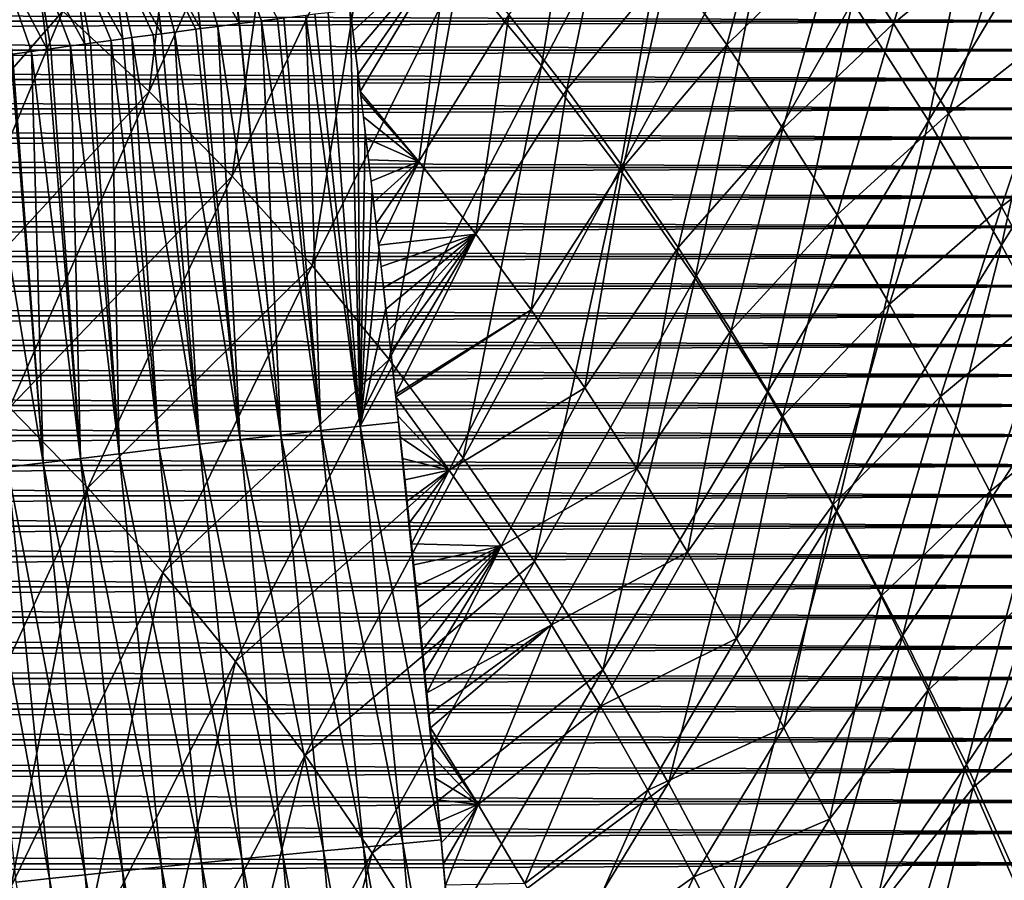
# Model space of a CAD drawing. Header units: millimetres. Extents: x -300 to 300, y -500 to 500.
# Tile 902 of 988: x 99 to 143, y 223 to 261. Entities that reach past the tile are written whole.
import ezdxf

# ---------------------------------------------------------------- set-up
doc = ezdxf.new("R2010")
doc.units = ezdxf.units.MM
doc.header["$LTSCALE"] = 81.481481
for name, color, linetype in [('13', 7, 'CONTINUOUS'), ('14', 7, 'CONTINUOUS'), ('19', 7, 'CONTINUOUS'), ('21', 7, 'CONTINUOUS'), ('5', 7, 'CONTINUOUS'), ('6', 7, 'CONTINUOUS')]:
    doc.layers.add(name, color=color, linetype=linetype)

msp = doc.modelspace()

# ---------------------------------------------------------------- linework, layer by layer
at = {"layer": '13', "color": 7, "linetype": 'CONTINUOUS'}
for points in [[(112.95, 261.709, 57.242), (114.397, 243.14, 57.667), (112.353, 261.635, 57.258), (112.95, 261.709, 57.242)], [(113.945, 261.833, 57.183), (114.397, 243.14, 57.667), (112.95, 261.709, 57.242), (113.945, 261.833, 57.183)], [(114.286, 259.072, 57.252), (114.397, 243.14, 57.667), (113.945, 261.833, 57.183), (114.286, 259.072, 57.252)], [(109.966, 261.334, 57.177), (110.832, 242.745, 57.441), (108.979, 261.208, 57.076), (109.966, 261.334, 57.177)], [(110.674, 261.424, 57.225), (112.632, 242.946, 57.62), (109.966, 261.334, 57.177), (110.674, 261.424, 57.225)], [(112.632, 242.946, 57.62), (110.832, 242.745, 57.441), (109.966, 261.334, 57.177), (112.632, 242.946, 57.62)], [(110.959, 261.46, 57.239), (112.632, 242.946, 57.62), (110.674, 261.424, 57.225), (110.959, 261.46, 57.239)], [(111.954, 261.585, 57.261), (112.632, 242.946, 57.62), (110.959, 261.46, 57.239), (111.954, 261.585, 57.261)], [(112.353, 261.635, 57.258), (114.397, 243.14, 57.667), (111.954, 261.585, 57.261), (112.353, 261.635, 57.258)], [(114.397, 243.14, 57.667), (112.632, 242.946, 57.62), (111.954, 261.585, 57.261), (114.397, 243.14, 57.667)], [(106.052, 260.827, 56.533), (107.182, 242.33, 56.658), (105.479, 260.751, 56.383), (106.052, 260.827, 56.533)], [(107.021, 260.954, 56.753), (109.011, 242.539, 57.123), (106.052, 260.827, 56.533), (107.021, 260.954, 56.753)], [(109.011, 242.539, 57.123), (107.182, 242.33, 56.658), (106.052, 260.827, 56.533), (109.011, 242.539, 57.123)], [(107.224, 260.981, 56.795), (109.011, 242.539, 57.123), (107.021, 260.954, 56.753), (107.224, 260.981, 56.795)], [(107.996, 261.081, 56.934), (109.011, 242.539, 57.123), (107.224, 260.981, 56.795), (107.996, 261.081, 56.934)], [(108.961, 261.205, 57.073), (110.832, 242.745, 57.441), (107.996, 261.081, 56.934), (108.961, 261.205, 57.073)], [(110.832, 242.745, 57.441), (109.011, 242.539, 57.123), (107.996, 261.081, 56.934), (110.832, 242.745, 57.441)], [(108.979, 261.208, 57.076), (110.832, 242.745, 57.441), (108.961, 261.205, 57.073), (108.979, 261.208, 57.076)], [(103.211, 260.448, 55.641), (103.575, 241.908, 55.28), (102.291, 260.323, 55.268), (103.211, 260.448, 55.641)], [(103.741, 260.52, 55.836), (105.365, 242.119, 56.044), (103.211, 260.448, 55.641), (103.741, 260.52, 55.836)], [(105.365, 242.119, 56.044), (103.575, 241.908, 55.28), (103.211, 260.448, 55.641), (105.365, 242.119, 56.044)], [(104.145, 260.574, 55.976), (105.365, 242.119, 56.044), (103.741, 260.52, 55.836), (104.145, 260.574, 55.976)], [(105.093, 260.7, 56.274), (107.182, 242.33, 56.658), (104.145, 260.574, 55.976), (105.093, 260.7, 56.274)], [(107.182, 242.33, 56.658), (105.365, 242.119, 56.044), (104.145, 260.574, 55.976), (107.182, 242.33, 56.658)], [(105.479, 260.751, 56.383), (107.182, 242.33, 56.658), (105.093, 260.7, 56.274), (105.479, 260.751, 56.383)], [(99.634, 259.956, 53.933), (100.154, 241.495, 53.306), (98.787, 259.837, 53.418), (99.634, 259.956, 53.933)], [(100.342, 260.055, 54.328), (101.833, 241.699, 54.365), (99.634, 259.956, 53.933), (100.342, 260.055, 54.328)], [(101.833, 241.699, 54.365), (100.154, 241.495, 53.306), (99.634, 259.956, 53.933), (101.833, 241.699, 54.365)], [(100.502, 260.077, 54.413), (101.833, 241.699, 54.365), (100.342, 260.055, 54.328), (100.502, 260.077, 54.413)], [(101.388, 260.2, 54.858), (101.833, 241.699, 54.365), (100.502, 260.077, 54.413), (101.388, 260.2, 54.858)], [(102.023, 260.287, 55.151), (103.575, 241.908, 55.28), (101.388, 260.2, 54.858), (102.023, 260.287, 55.151)], [(103.575, 241.908, 55.28), (101.833, 241.699, 54.365), (101.388, 260.2, 54.858), (103.575, 241.908, 55.28)], [(102.291, 260.323, 55.268), (103.575, 241.908, 55.28), (102.023, 260.287, 55.151), (102.291, 260.323, 55.268)], [(98.714, 259.827, 53.371), (100.154, 241.495, 53.306), (97.154, 259.604, 52.285), (98.714, 259.827, 53.371)], [(100.154, 241.495, 53.306), (98.558, 241.298, 52.11), (97.154, 259.604, 52.285), (100.154, 241.495, 53.306)], [(98.787, 259.837, 53.418), (100.154, 241.495, 53.306), (98.714, 259.827, 53.371), (98.787, 259.837, 53.418)], [(114.615, 256.363, 57.317), (114.397, 243.14, 57.667), (114.286, 259.072, 57.252), (114.615, 256.363, 57.317)], [(114.934, 253.696, 57.378), (114.397, 243.14, 57.667), (114.615, 256.363, 57.317), (114.934, 253.696, 57.378)], [(115.242, 251.06, 57.436), (114.397, 243.14, 57.667), (114.934, 253.696, 57.378), (115.242, 251.06, 57.436)], [(115.543, 248.444, 57.491), (114.397, 243.14, 57.667), (115.242, 251.06, 57.436), (115.543, 248.444, 57.491)], [(115.836, 245.84, 57.543), (114.397, 243.14, 57.667), (115.543, 248.444, 57.491), (115.836, 245.84, 57.543)], [(116.114, 243.327, 57.591), (114.397, 243.14, 57.667), (115.836, 245.84, 57.543), (116.114, 243.327, 57.591)], [(112.632, 242.946, 57.62), (114.397, 243.14, 57.667), (116.307, 224.425, 57.965), (112.632, 242.946, 57.62)], [(114.397, 243.14, 57.667), (116.114, 243.327, 57.591), (118.027, 224.588, 57.89), (114.397, 243.14, 57.667)], [(114.397, 243.14, 57.667), (118.027, 224.588, 57.89), (116.307, 224.425, 57.965), (114.397, 243.14, 57.667)], [(118.027, 224.588, 57.89), (116.114, 243.327, 57.591), (117.77, 227.273, 57.853), (118.027, 224.588, 57.89)], [(117.77, 227.273, 57.853), (116.114, 243.327, 57.591), (116.124, 243.237, 57.593), (117.77, 227.273, 57.853)], [(116.408, 240.625, 57.641), (117.77, 227.273, 57.853), (116.124, 243.237, 57.593), (116.408, 240.625, 57.641)], [(109.011, 242.539, 57.123), (110.832, 242.745, 57.441), (112.738, 224.084, 57.738), (109.011, 242.539, 57.123)], [(110.832, 242.745, 57.441), (112.632, 242.946, 57.62), (114.54, 224.257, 57.917), (110.832, 242.745, 57.441)], [(110.832, 242.745, 57.441), (114.54, 224.257, 57.917), (112.738, 224.084, 57.738), (110.832, 242.745, 57.441)], [(112.632, 242.946, 57.62), (116.307, 224.425, 57.965), (114.54, 224.257, 57.917), (112.632, 242.946, 57.62)], [(105.365, 242.119, 56.044), (107.182, 242.33, 56.658), (109.083, 223.727, 56.954), (105.365, 242.119, 56.044)], [(107.182, 242.33, 56.658), (109.011, 242.539, 57.123), (110.913, 223.907, 57.419), (107.182, 242.33, 56.658)], [(107.182, 242.33, 56.658), (110.913, 223.907, 57.419), (109.083, 223.727, 56.954), (107.182, 242.33, 56.658)], [(109.011, 242.539, 57.123), (112.738, 224.084, 57.738), (110.913, 223.907, 57.419), (109.011, 242.539, 57.123)], [(101.833, 241.699, 54.365), (103.575, 241.908, 55.28), (105.47, 223.366, 55.575), (101.833, 241.699, 54.365)], [(103.575, 241.908, 55.28), (105.365, 242.119, 56.044), (107.262, 223.546, 56.34), (103.575, 241.908, 55.28)], [(103.575, 241.908, 55.28), (107.262, 223.546, 56.34), (105.47, 223.366, 55.575), (103.575, 241.908, 55.28)], [(105.365, 242.119, 56.044), (109.083, 223.727, 56.954), (107.262, 223.546, 56.34), (105.365, 242.119, 56.044)], [(98.558, 241.298, 52.11), (100.154, 241.495, 53.306), (102.043, 223.015, 53.601), (98.558, 241.298, 52.11)], [(100.154, 241.495, 53.306), (101.833, 241.699, 54.365), (103.725, 223.188, 54.66), (100.154, 241.495, 53.306)], [(100.154, 241.495, 53.306), (103.725, 223.188, 54.66), (102.043, 223.015, 53.601), (100.154, 241.495, 53.306)], [(101.833, 241.699, 54.365), (105.47, 223.366, 55.575), (103.725, 223.188, 54.66), (101.833, 241.699, 54.365)], [(97.06, 241.108, 50.786), (98.558, 241.298, 52.11), (100.445, 222.847, 52.404), (97.06, 241.108, 50.786)], [(97.06, 241.108, 50.786), (100.445, 222.847, 52.404), (98.944, 222.687, 51.08), (97.06, 241.108, 50.786)], [(98.558, 241.298, 52.11), (102.043, 223.015, 53.601), (100.445, 222.847, 52.404), (98.558, 241.298, 52.11)], [(116.687, 237.994, 57.687), (117.77, 227.273, 57.853), (116.408, 240.625, 57.641), (116.687, 237.994, 57.687)], [(116.964, 235.341, 57.731), (117.77, 227.273, 57.853), (116.687, 237.994, 57.687), (116.964, 235.341, 57.731)], [(117.237, 232.67, 57.773), (117.77, 227.273, 57.853), (116.964, 235.341, 57.731), (117.237, 232.67, 57.773)], [(117.505, 229.98, 57.814), (117.77, 227.273, 57.853), (117.237, 232.67, 57.773), (117.505, 229.98, 57.814)], [(118.027, 224.588, 57.89), (119.669, 205.856, 58.098), (116.307, 224.425, 57.965), (118.027, 224.588, 57.89)], [(118.027, 224.588, 57.89), (118.031, 224.55, 57.89), (119.669, 205.856, 58.098), (118.027, 224.588, 57.89)], [(114.54, 224.257, 57.917), (116.179, 205.572, 58.125), (112.738, 224.084, 57.738), (114.54, 224.257, 57.917)], [(116.307, 224.425, 57.965), (117.948, 205.715, 58.173), (114.54, 224.257, 57.917), (116.307, 224.425, 57.965)], [(117.948, 205.715, 58.173), (116.179, 205.572, 58.125), (114.54, 224.257, 57.917), (117.948, 205.715, 58.173)], [(119.669, 205.856, 58.098), (117.948, 205.715, 58.173), (116.307, 224.425, 57.965), (119.669, 205.856, 58.098)], [(118.287, 221.81, 57.926), (119.669, 205.856, 58.098), (118.031, 224.55, 57.89), (118.287, 221.81, 57.926)], [(109.083, 223.727, 56.954), (110.715, 205.12, 57.16), (107.262, 223.546, 56.34), (109.083, 223.727, 56.954)], [(110.913, 223.907, 57.419), (112.548, 205.273, 57.625), (109.083, 223.727, 56.954), (110.913, 223.907, 57.419)], [(112.548, 205.273, 57.625), (110.715, 205.12, 57.16), (109.083, 223.727, 56.954), (112.548, 205.273, 57.625)], [(112.738, 224.084, 57.738), (114.374, 205.424, 57.945), (110.913, 223.907, 57.419), (112.738, 224.084, 57.738)], [(114.374, 205.424, 57.945), (112.548, 205.273, 57.625), (110.913, 223.907, 57.419), (114.374, 205.424, 57.945)], [(116.179, 205.572, 58.125), (114.374, 205.424, 57.945), (112.738, 224.084, 57.738), (116.179, 205.572, 58.125)], [(105.47, 223.366, 55.575), (107.098, 204.815, 55.78), (103.725, 223.188, 54.66), (105.47, 223.366, 55.575)], [(107.262, 223.546, 56.34), (108.892, 204.967, 56.545), (105.47, 223.366, 55.575), (107.262, 223.546, 56.34)], [(108.892, 204.967, 56.545), (107.098, 204.815, 55.78), (105.47, 223.366, 55.575), (108.892, 204.967, 56.545)], [(110.715, 205.12, 57.16), (108.892, 204.967, 56.545), (107.262, 223.546, 56.34), (110.715, 205.12, 57.16)], [(100.445, 222.847, 52.404), (102.066, 204.379, 52.608), (98.944, 222.687, 51.08), (100.445, 222.847, 52.404)], [(102.043, 223.015, 53.601), (103.667, 204.519, 53.805), (100.445, 222.847, 52.404), (102.043, 223.015, 53.601)], [(103.667, 204.519, 53.805), (102.066, 204.379, 52.608), (100.445, 222.847, 52.404), (103.667, 204.519, 53.805)], [(103.725, 223.188, 54.66), (105.35, 204.665, 54.865), (102.043, 223.015, 53.601), (103.725, 223.188, 54.66)], [(105.35, 204.665, 54.865), (103.667, 204.519, 53.805), (102.043, 223.015, 53.601), (105.35, 204.665, 54.865)], [(107.098, 204.815, 55.78), (105.35, 204.665, 54.865), (103.725, 223.188, 54.66), (107.098, 204.815, 55.78)]]:
    msp.add_3dface(points, dxfattribs=at)
at = {"layer": '14', "color": 7, "linetype": 'CONTINUOUS'}
for points in [[(107.224, 260.981, 56.795), (104.924, 265.14, 56.268), (106.668, 265.377, 56.679), (107.224, 260.981, 56.795)], [(108.961, 261.205, 57.073), (106.668, 265.377, 56.679), (108.404, 265.608, 56.957), (108.961, 261.205, 57.073)], [(108.961, 261.205, 57.073), (107.996, 261.081, 56.934), (106.668, 265.377, 56.679), (108.961, 261.205, 57.073)], [(107.996, 261.081, 56.934), (107.224, 260.981, 56.795), (106.668, 265.377, 56.679), (107.996, 261.081, 56.934)], [(110.674, 261.424, 57.225), (109.966, 261.334, 57.177), (108.404, 265.608, 56.957), (110.674, 261.424, 57.225)], [(109.966, 261.334, 57.177), (108.979, 261.208, 57.076), (108.404, 265.608, 56.957), (109.966, 261.334, 57.177)], [(108.979, 261.208, 57.076), (108.961, 261.205, 57.073), (108.404, 265.608, 56.957), (108.979, 261.208, 57.076)], [(103.741, 260.52, 55.836), (101.469, 264.66, 55.036), (103.186, 264.901, 55.721), (103.741, 260.52, 55.836)], [(105.479, 260.751, 56.383), (103.186, 264.901, 55.721), (104.924, 265.14, 56.268), (105.479, 260.751, 56.383)], [(105.479, 260.751, 56.383), (105.093, 260.7, 56.274), (103.186, 264.901, 55.721), (105.479, 260.751, 56.383)], [(105.093, 260.7, 56.274), (104.145, 260.574, 55.976), (103.186, 264.901, 55.721), (105.093, 260.7, 56.274)], [(104.145, 260.574, 55.976), (103.741, 260.52, 55.836), (103.186, 264.901, 55.721), (104.145, 260.574, 55.976)], [(107.224, 260.981, 56.795), (107.021, 260.954, 56.753), (104.924, 265.14, 56.268), (107.224, 260.981, 56.795)], [(107.021, 260.954, 56.753), (106.052, 260.827, 56.533), (104.924, 265.14, 56.268), (107.021, 260.954, 56.753)], [(106.052, 260.827, 56.533), (105.479, 260.751, 56.383), (104.924, 265.14, 56.268), (106.052, 260.827, 56.533)], [(100.342, 260.055, 54.328), (98.161, 264.185, 53.256), (99.788, 264.421, 54.213), (100.342, 260.055, 54.328)], [(102.023, 260.287, 55.151), (99.788, 264.421, 54.213), (101.469, 264.66, 55.036), (102.023, 260.287, 55.151)], [(102.023, 260.287, 55.151), (101.388, 260.2, 54.858), (99.788, 264.421, 54.213), (102.023, 260.287, 55.151)], [(101.388, 260.2, 54.858), (100.502, 260.077, 54.413), (99.788, 264.421, 54.213), (101.388, 260.2, 54.858)], [(100.502, 260.077, 54.413), (100.342, 260.055, 54.328), (99.788, 264.421, 54.213), (100.502, 260.077, 54.413)], [(103.741, 260.52, 55.836), (103.211, 260.448, 55.641), (101.469, 264.66, 55.036), (103.741, 260.52, 55.836)], [(103.211, 260.448, 55.641), (102.291, 260.323, 55.268), (101.469, 264.66, 55.036), (103.211, 260.448, 55.641)], [(102.291, 260.323, 55.268), (102.023, 260.287, 55.151), (101.469, 264.66, 55.036), (102.291, 260.323, 55.268)], [(100.342, 260.055, 54.328), (99.634, 259.956, 53.933), (98.161, 264.185, 53.256), (100.342, 260.055, 54.328)], [(99.634, 259.956, 53.933), (98.787, 259.837, 53.418), (98.161, 264.185, 53.256), (99.634, 259.956, 53.933)]]:
    msp.add_3dface(points, dxfattribs=at)
at = {"layer": '19', "color": 7, "linetype": 'CONTINUOUS'}
for points in [[(122.53, 259.308, 71.647), (125.37, 276.785, 70.727), (118.872, 263.737, 71.789), (122.53, 259.308, 71.647)], [(129.223, 272.153, 70.575), (125.37, 276.785, 70.727), (122.53, 259.308, 71.647), (129.223, 272.153, 70.575)], [(104.912, 258.164, 72.982), (107.044, 275.705, 72.201), (101.049, 261.758, 73.106), (104.912, 258.164, 72.982)], [(111.13, 271.933, 72.066), (107.044, 275.705, 72.201), (104.912, 258.164, 72.982), (111.13, 271.933, 72.066)], [(139.907, 256.841, 70.11), (143.408, 274.242, 69.042), (136.491, 262.184, 70.266), (139.907, 256.841, 70.11)], [(146.992, 268.672, 68.876), (143.408, 274.242, 69.042), (139.907, 256.841, 70.11), (146.992, 268.672, 68.876)], [(108.64, 254.365, 72.854), (111.13, 271.933, 72.066), (104.912, 258.164, 72.982), (108.64, 254.365, 72.854)], [(115.072, 267.944, 71.929), (111.13, 271.933, 72.066), (108.64, 254.365, 72.854), (115.072, 267.944, 71.929)], [(126.049, 254.656, 71.503), (129.223, 272.153, 70.575), (122.53, 259.308, 71.647), (126.049, 254.656, 71.503)], [(132.93, 267.287, 70.421), (129.223, 272.153, 70.575), (126.049, 254.656, 71.503), (132.93, 267.287, 70.421)], [(143.182, 251.257, 69.954), (146.992, 268.672, 68.876), (139.907, 256.841, 70.11), (143.182, 251.257, 69.954)], [(150.427, 262.848, 68.709), (146.992, 268.672, 68.876), (143.182, 251.257, 69.954), (150.427, 262.848, 68.709)], [(112.233, 250.357, 72.725), (115.072, 267.944, 71.929), (108.64, 254.365, 72.854), (112.233, 250.357, 72.725)], [(118.872, 263.737, 71.789), (115.072, 267.944, 71.929), (112.233, 250.357, 72.725), (118.872, 263.737, 71.789)], [(129.43, 249.778, 71.358), (132.93, 267.287, 70.421), (126.049, 254.656, 71.503), (129.43, 249.778, 71.358)], [(136.491, 262.184, 70.266), (132.93, 267.287, 70.421), (129.43, 249.778, 71.358), (136.491, 262.184, 70.266)], [(101.049, 261.758, 73.106), (97.048, 265.148, 73.228), (91.259, 250.608, 74.001), (101.049, 261.758, 73.106)], [(115.693, 246.14, 72.593), (118.872, 263.737, 71.789), (112.233, 250.357, 72.725), (115.693, 246.14, 72.593)], [(122.53, 259.308, 71.647), (118.872, 263.737, 71.789), (115.693, 246.14, 72.593), (122.53, 259.308, 71.647)], [(146.315, 245.427, 69.797), (150.427, 262.848, 68.709), (143.182, 251.257, 69.954), (146.315, 245.427, 69.797)], [(132.675, 244.673, 71.213), (136.491, 262.184, 70.266), (129.43, 249.778, 71.358), (132.675, 244.673, 71.213)], [(139.907, 256.841, 70.11), (136.491, 262.184, 70.266), (132.675, 244.673, 71.213), (139.907, 256.841, 70.11)], [(95.021, 247.39, 73.89), (101.049, 261.758, 73.106), (91.259, 250.608, 74.001), (95.021, 247.39, 73.89)], [(104.912, 258.164, 72.982), (101.049, 261.758, 73.106), (95.021, 247.39, 73.89), (104.912, 258.164, 72.982)], [(119.021, 241.711, 72.461), (122.53, 259.308, 71.647), (115.693, 246.14, 72.593), (119.021, 241.711, 72.461)], [(126.049, 254.656, 71.503), (122.53, 259.308, 71.647), (119.021, 241.711, 72.461), (126.049, 254.656, 71.503)], [(98.653, 243.981, 73.776), (104.912, 258.164, 72.982), (95.021, 247.39, 73.89), (98.653, 243.981, 73.776)], [(108.64, 254.365, 72.854), (104.912, 258.164, 72.982), (98.653, 243.981, 73.776), (108.64, 254.365, 72.854)], [(135.784, 239.337, 71.067), (139.907, 256.841, 70.11), (132.675, 244.673, 71.213), (135.784, 239.337, 71.067)], [(143.182, 251.257, 69.954), (139.907, 256.841, 70.11), (135.784, 239.337, 71.067), (143.182, 251.257, 69.954)], [(122.219, 237.068, 72.327), (126.049, 254.656, 71.503), (119.021, 241.711, 72.461), (122.219, 237.068, 72.327)], [(129.43, 249.778, 71.358), (126.049, 254.656, 71.503), (122.219, 237.068, 72.327), (129.43, 249.778, 71.358)], [(102.159, 240.377, 73.659), (108.64, 254.365, 72.854), (98.653, 243.981, 73.776), (102.159, 240.377, 73.659)], [(112.233, 250.357, 72.725), (108.64, 254.365, 72.854), (102.159, 240.377, 73.659), (112.233, 250.357, 72.725)], [(138.76, 233.768, 70.921), (143.182, 251.257, 69.954), (135.784, 239.337, 71.067), (138.76, 233.768, 70.921)], [(146.315, 245.427, 69.797), (143.182, 251.257, 69.954), (138.76, 233.768, 70.921), (146.315, 245.427, 69.797)], [(105.538, 236.576, 73.54), (112.233, 250.357, 72.725), (102.159, 240.377, 73.659), (105.538, 236.576, 73.54)], [(115.693, 246.14, 72.593), (112.233, 250.357, 72.725), (105.538, 236.576, 73.54), (115.693, 246.14, 72.593)], [(125.289, 232.209, 72.192), (129.43, 249.778, 71.358), (122.219, 237.068, 72.327), (125.289, 232.209, 72.192)], [(132.675, 244.673, 71.213), (129.43, 249.778, 71.358), (125.289, 232.209, 72.192), (132.675, 244.673, 71.213)], [(108.792, 232.578, 73.42), (115.693, 246.14, 72.593), (105.538, 236.576, 73.54), (108.792, 232.578, 73.42)], [(119.021, 241.711, 72.461), (115.693, 246.14, 72.593), (108.792, 232.578, 73.42), (119.021, 241.711, 72.461)], [(141.605, 227.966, 70.775), (146.315, 245.427, 69.797), (138.76, 233.768, 70.921), (141.605, 227.966, 70.775)], [(149.31, 239.351, 69.641), (146.315, 245.427, 69.797), (141.605, 227.966, 70.775), (149.31, 239.351, 69.641)], [(128.231, 227.132, 72.057), (132.675, 244.673, 71.213), (125.289, 232.209, 72.192), (128.231, 227.132, 72.057)], [(135.784, 239.337, 71.067), (132.675, 244.673, 71.213), (128.231, 227.132, 72.057), (135.784, 239.337, 71.067)], [(102.159, 240.377, 73.659), (98.653, 243.981, 73.776), (95.561, 226.08, 74.354), (102.159, 240.377, 73.659)], [(111.922, 228.379, 73.298), (119.021, 241.711, 72.461), (108.792, 232.578, 73.42), (111.922, 228.379, 73.298)], [(122.219, 237.068, 72.327), (119.021, 241.711, 72.461), (111.922, 228.379, 73.298), (122.219, 237.068, 72.327)], [(98.724, 222.495, 74.247), (102.159, 240.377, 73.659), (95.561, 226.08, 74.354), (98.724, 222.495, 74.247)], [(105.538, 236.576, 73.54), (102.159, 240.377, 73.659), (98.724, 222.495, 74.247), (105.538, 236.576, 73.54)], [(131.047, 221.835, 71.922), (135.784, 239.337, 71.067), (128.231, 227.132, 72.057), (131.047, 221.835, 71.922)], [(138.76, 233.768, 70.921), (135.784, 239.337, 71.067), (131.047, 221.835, 71.922), (138.76, 233.768, 70.921)], [(144.319, 221.926, 70.63), (149.31, 239.351, 69.641), (141.605, 227.966, 70.775), (144.319, 221.926, 70.63)], [(114.931, 223.979, 73.176), (122.219, 237.068, 72.327), (111.922, 228.379, 73.298), (114.931, 223.979, 73.176)], [(125.289, 232.209, 72.192), (122.219, 237.068, 72.327), (114.931, 223.979, 73.176), (125.289, 232.209, 72.192)], [(101.77, 218.723, 74.138), (105.538, 236.576, 73.54), (98.724, 222.495, 74.247), (101.77, 218.723, 74.138)], [(108.792, 232.578, 73.42), (105.538, 236.576, 73.54), (101.77, 218.723, 74.138), (108.792, 232.578, 73.42)], [(133.739, 216.315, 71.787), (138.76, 233.768, 70.921), (131.047, 221.835, 71.922), (133.739, 216.315, 71.787)], [(141.605, 227.966, 70.775), (138.76, 233.768, 70.921), (133.739, 216.315, 71.787), (141.605, 227.966, 70.775)], [(104.701, 214.764, 74.027), (108.792, 232.578, 73.42), (101.77, 218.723, 74.138), (104.701, 214.764, 74.027)], [(111.922, 228.379, 73.298), (108.792, 232.578, 73.42), (104.701, 214.764, 74.027), (111.922, 228.379, 73.298)], [(117.818, 219.375, 73.052), (125.289, 232.209, 72.192), (114.931, 223.979, 73.176), (117.818, 219.375, 73.052)], [(128.231, 227.132, 72.057), (125.289, 232.209, 72.192), (117.818, 219.375, 73.052), (128.231, 227.132, 72.057)], [(107.517, 210.615, 73.916), (111.922, 228.379, 73.298), (104.701, 214.764, 74.027), (107.517, 210.615, 73.916)], [(114.931, 223.979, 73.176), (111.922, 228.379, 73.298), (107.517, 210.615, 73.916), (114.931, 223.979, 73.176)], [(136.307, 210.571, 71.653), (141.605, 227.966, 70.775), (133.739, 216.315, 71.787), (136.307, 210.571, 71.653)], [(144.319, 221.926, 70.63), (141.605, 227.966, 70.775), (136.307, 210.571, 71.653), (144.319, 221.926, 70.63)], [(120.586, 214.565, 72.929), (128.231, 227.132, 72.057), (117.818, 219.375, 73.052), (120.586, 214.565, 72.929)], [(131.047, 221.835, 71.922), (128.231, 227.132, 72.057), (120.586, 214.565, 72.929), (131.047, 221.835, 71.922)], [(110.221, 206.274, 73.804), (114.931, 223.979, 73.176), (107.517, 210.615, 73.916), (110.221, 206.274, 73.804)], [(117.818, 219.375, 73.052), (114.931, 223.979, 73.176), (110.221, 206.274, 73.804), (117.818, 219.375, 73.052)]]:
    msp.add_3dface(points, dxfattribs=at)
at = {"layer": '21', "color": 7, "linetype": 'CONTINUOUS'}
for points in [[(138.34, 261.208, 55.024), (135.799, 265.111, 55.137), (140.924, 269.467, 54.418), (138.34, 261.208, 55.024)], [(143.484, 265.407, 54.301), (138.34, 261.208, 55.024), (140.924, 269.467, 54.418), (143.484, 265.407, 54.301)], [(130.855, 260.251, 55.806), (128.268, 263.872, 55.914), (133.179, 268.882, 55.25), (130.855, 260.251, 55.806)], [(135.799, 265.111, 55.137), (130.855, 260.251, 55.806), (133.179, 268.882, 55.25), (135.799, 265.111, 55.137)], [(123.669, 258.24, 56.525), (121.059, 261.595, 56.628), (125.604, 267.367, 56.022), (123.669, 258.24, 56.525)], [(128.268, 263.872, 55.914), (123.669, 258.24, 56.525), (125.604, 267.367, 56.022), (128.268, 263.872, 55.914)], [(140.803, 257.172, 54.91), (138.34, 261.208, 55.024), (143.484, 265.407, 54.301), (140.803, 257.172, 54.91)], [(145.963, 261.209, 54.184), (140.803, 257.172, 54.91), (143.484, 265.407, 54.301), (145.963, 261.209, 54.184)], [(114.065, 260.868, 57.207), (113.945, 261.833, 57.183), (118.374, 264.828, 56.731), (114.065, 260.868, 57.207)], [(114.184, 259.904, 57.231), (114.065, 260.868, 57.207), (118.374, 264.828, 56.731), (114.184, 259.904, 57.231)], [(114.302, 258.941, 57.255), (114.184, 259.904, 57.231), (118.374, 264.828, 56.731), (114.302, 258.941, 57.255)], [(114.398, 258.158, 57.274), (114.302, 258.941, 57.255), (118.374, 264.828, 56.731), (114.398, 258.158, 57.274)], [(117.028, 255.014, 57.175), (114.398, 258.158, 57.274), (118.374, 264.828, 56.731), (117.028, 255.014, 57.175)], [(121.059, 261.595, 56.628), (117.028, 255.014, 57.175), (118.374, 264.828, 56.731), (121.059, 261.595, 56.628)], [(133.365, 256.503, 55.696), (130.855, 260.251, 55.806), (135.799, 265.111, 55.137), (133.365, 256.503, 55.696)], [(138.34, 261.208, 55.024), (133.365, 256.503, 55.696), (135.799, 265.111, 55.137), (138.34, 261.208, 55.024)], [(126.203, 254.763, 56.421), (123.669, 258.24, 56.525), (128.268, 263.872, 55.914), (126.203, 254.763, 56.421)], [(130.855, 260.251, 55.806), (126.203, 254.763, 56.421), (128.268, 263.872, 55.914), (130.855, 260.251, 55.806)], [(119.585, 251.751, 57.075), (117.028, 255.014, 57.175), (121.059, 261.595, 56.628), (119.585, 251.751, 57.075)], [(123.669, 258.24, 56.525), (119.585, 251.751, 57.075), (121.059, 261.595, 56.628), (123.669, 258.24, 56.525)], [(135.799, 252.625, 55.587), (133.365, 256.503, 55.696), (138.34, 261.208, 55.024), (135.799, 252.625, 55.587)], [(140.803, 257.172, 54.91), (135.799, 252.625, 55.587), (138.34, 261.208, 55.024), (140.803, 257.172, 54.91)], [(143.19, 253.002, 54.797), (140.803, 257.172, 54.91), (145.963, 261.209, 54.184), (143.19, 253.002, 54.797)], [(148.365, 256.874, 54.067), (143.19, 253.002, 54.797), (145.963, 261.209, 54.184), (148.365, 256.874, 54.067)], [(128.664, 251.163, 56.316), (126.203, 254.763, 56.421), (130.855, 260.251, 55.806), (128.664, 251.163, 56.316)], [(133.365, 256.503, 55.696), (128.664, 251.163, 56.316), (130.855, 260.251, 55.806), (133.365, 256.503, 55.696)], [(114.398, 258.158, 57.274), (117.028, 255.014, 57.175), (114.42, 257.979, 57.278), (114.398, 258.158, 57.274)], [(122.068, 248.368, 56.975), (119.585, 251.751, 57.075), (123.669, 258.24, 56.525), (122.068, 248.368, 56.975)], [(126.203, 254.763, 56.421), (122.068, 248.368, 56.975), (123.669, 258.24, 56.525), (126.203, 254.763, 56.421)], [(114.42, 257.979, 57.278), (117.028, 255.014, 57.175), (114.536, 257.018, 57.301), (114.42, 257.979, 57.278)], [(114.536, 257.018, 57.301), (117.028, 255.014, 57.175), (114.652, 256.057, 57.324), (114.536, 257.018, 57.301)], [(138.158, 248.618, 55.477), (135.799, 252.625, 55.587), (140.803, 257.172, 54.91), (138.158, 248.618, 55.477)], [(143.19, 253.002, 54.797), (138.158, 248.618, 55.477), (140.803, 257.172, 54.91), (143.19, 253.002, 54.797)], [(145.5, 248.697, 54.683), (143.19, 253.002, 54.797), (148.365, 256.874, 54.067), (145.5, 248.697, 54.683)], [(131.051, 247.439, 56.211), (128.664, 251.163, 56.316), (133.365, 256.503, 55.696), (131.051, 247.439, 56.211)], [(135.799, 252.625, 55.587), (131.051, 247.439, 56.211), (133.365, 256.503, 55.696), (135.799, 252.625, 55.587)], [(114.652, 256.057, 57.324), (117.028, 255.014, 57.175), (114.767, 255.097, 57.346), (114.652, 256.057, 57.324)], [(114.767, 255.097, 57.346), (117.028, 255.014, 57.175), (114.881, 254.137, 57.368), (114.767, 255.097, 57.346)], [(114.881, 254.137, 57.368), (117.028, 255.014, 57.175), (114.995, 253.177, 57.389), (114.881, 254.137, 57.368)], [(114.995, 253.177, 57.389), (117.028, 255.014, 57.175), (115.107, 252.219, 57.41), (114.995, 253.177, 57.389)], [(115.107, 252.219, 57.41), (117.028, 255.014, 57.175), (115.219, 251.261, 57.431), (115.107, 252.219, 57.41)], [(117.028, 255.014, 57.175), (119.585, 251.751, 57.075), (115.219, 251.261, 57.431), (117.028, 255.014, 57.175)], [(124.478, 244.865, 56.874), (122.068, 248.368, 56.975), (126.203, 254.763, 56.421), (124.478, 244.865, 56.874)], [(128.664, 251.163, 56.316), (124.478, 244.865, 56.874), (126.203, 254.763, 56.421), (128.664, 251.163, 56.316)], [(140.442, 244.48, 55.367), (138.158, 248.618, 55.477), (143.19, 253.002, 54.797), (140.442, 244.48, 55.367)], [(145.5, 248.697, 54.683), (140.442, 244.48, 55.367), (143.19, 253.002, 54.797), (145.5, 248.697, 54.683)], [(133.365, 243.59, 56.105), (131.051, 247.439, 56.211), (135.799, 252.625, 55.587), (133.365, 243.59, 56.105)], [(138.158, 248.618, 55.477), (133.365, 243.59, 56.105), (135.799, 252.625, 55.587), (138.158, 248.618, 55.477)], [(115.219, 251.261, 57.431), (119.585, 251.751, 57.075), (115.33, 250.303, 57.452), (115.219, 251.261, 57.431)], [(115.33, 250.303, 57.452), (119.585, 251.751, 57.075), (115.44, 249.346, 57.472), (115.33, 250.303, 57.452)], [(115.44, 249.346, 57.472), (119.585, 251.751, 57.075), (115.549, 248.389, 57.491), (115.44, 249.346, 57.472)], [(115.549, 248.389, 57.491), (119.585, 251.751, 57.075), (115.658, 247.432, 57.511), (115.549, 248.389, 57.491)], [(115.658, 247.432, 57.511), (119.585, 251.751, 57.075), (115.765, 246.475, 57.53), (115.658, 247.432, 57.511)], [(115.765, 246.475, 57.53), (119.585, 251.751, 57.075), (115.872, 245.518, 57.549), (115.765, 246.475, 57.53)], [(119.585, 251.751, 57.075), (115.978, 244.563, 57.567), (115.872, 245.518, 57.549), (119.585, 251.751, 57.075)], [(119.585, 251.751, 57.075), (122.068, 248.368, 56.975), (115.978, 244.563, 57.567), (119.585, 251.751, 57.075)], [(126.816, 241.24, 56.772), (124.478, 244.865, 56.874), (128.664, 251.163, 56.316), (126.816, 241.24, 56.772)], [(131.051, 247.439, 56.211), (126.816, 241.24, 56.772), (128.664, 251.163, 56.316), (131.051, 247.439, 56.211)], [(135.607, 239.615, 55.999), (133.365, 243.59, 56.105), (138.158, 248.618, 55.477), (135.607, 239.615, 55.999)], [(140.442, 244.48, 55.367), (135.607, 239.615, 55.999), (138.158, 248.618, 55.477), (140.442, 244.48, 55.367)], [(142.653, 240.21, 55.257), (140.442, 244.48, 55.367), (145.5, 248.697, 54.683), (142.653, 240.21, 55.257)], [(147.734, 244.257, 54.569), (142.653, 240.21, 55.257), (145.5, 248.697, 54.683), (147.734, 244.257, 54.569)], [(122.068, 248.368, 56.975), (115.99, 244.458, 57.569), (115.978, 244.563, 57.567), (122.068, 248.368, 56.975)], [(122.068, 248.368, 56.975), (118.393, 241.163, 57.473), (115.99, 244.458, 57.569), (122.068, 248.368, 56.975)], [(122.068, 248.368, 56.975), (124.478, 244.865, 56.874), (118.393, 241.163, 57.473), (122.068, 248.368, 56.975)], [(129.083, 237.493, 56.67), (126.816, 241.24, 56.772), (131.051, 247.439, 56.211), (129.083, 237.493, 56.67)], [(133.365, 243.59, 56.105), (129.083, 237.493, 56.67), (131.051, 247.439, 56.211), (133.365, 243.59, 56.105)], [(115.99, 244.458, 57.569), (118.393, 241.163, 57.473), (116.084, 243.607, 57.585), (115.99, 244.458, 57.569)], [(124.478, 244.865, 56.874), (120.725, 237.752, 57.376), (118.393, 241.163, 57.473), (124.478, 244.865, 56.874)], [(124.478, 244.865, 56.874), (126.816, 241.24, 56.772), (120.725, 237.752, 57.376), (124.478, 244.865, 56.874)], [(137.777, 235.513, 55.894), (135.607, 239.615, 55.999), (140.442, 244.48, 55.367), (137.777, 235.513, 55.894)], [(142.653, 240.21, 55.257), (137.777, 235.513, 55.894), (140.442, 244.48, 55.367), (142.653, 240.21, 55.257)], [(144.79, 235.807, 55.148), (142.653, 240.21, 55.257), (147.734, 244.257, 54.569), (144.79, 235.807, 55.148)], [(116.084, 243.607, 57.585), (118.393, 241.163, 57.473), (116.188, 242.652, 57.603), (116.084, 243.607, 57.585)], [(131.28, 233.623, 56.568), (129.083, 237.493, 56.67), (133.365, 243.59, 56.105), (131.28, 233.623, 56.568)], [(135.607, 239.615, 55.999), (131.28, 233.623, 56.568), (133.365, 243.59, 56.105), (135.607, 239.615, 55.999)], [(116.188, 242.652, 57.603), (118.393, 241.163, 57.473), (116.292, 241.696, 57.621), (116.188, 242.652, 57.603)], [(116.292, 241.696, 57.621), (118.393, 241.163, 57.473), (116.395, 240.74, 57.638), (116.292, 241.696, 57.621)], [(116.395, 240.74, 57.638), (118.393, 241.163, 57.473), (116.498, 239.783, 57.655), (116.395, 240.74, 57.638)], [(116.498, 239.783, 57.655), (118.393, 241.163, 57.473), (116.599, 238.826, 57.672), (116.498, 239.783, 57.655)], [(116.599, 238.826, 57.672), (118.393, 241.163, 57.473), (116.7, 237.87, 57.688), (116.599, 238.826, 57.672)], [(118.393, 241.163, 57.473), (120.725, 237.752, 57.376), (116.7, 237.87, 57.688), (118.393, 241.163, 57.473)], [(126.816, 241.24, 56.772), (122.988, 234.223, 57.279), (120.725, 237.752, 57.376), (126.816, 241.24, 56.772)], [(126.816, 241.24, 56.772), (129.083, 237.493, 56.67), (122.988, 234.223, 57.279), (126.816, 241.24, 56.772)], [(139.877, 231.283, 55.788), (137.777, 235.513, 55.894), (142.653, 240.21, 55.257), (139.877, 231.283, 55.788)], [(144.79, 235.807, 55.148), (139.877, 231.283, 55.788), (142.653, 240.21, 55.257), (144.79, 235.807, 55.148)], [(133.406, 229.628, 56.466), (131.28, 233.623, 56.568), (135.607, 239.615, 55.999), (133.406, 229.628, 56.466)], [(137.777, 235.513, 55.894), (133.406, 229.628, 56.466), (135.607, 239.615, 55.999), (137.777, 235.513, 55.894)], [(116.7, 237.87, 57.688), (120.725, 237.752, 57.376), (116.801, 236.914, 57.704), (116.7, 237.87, 57.688)], [(116.801, 236.914, 57.704), (120.725, 237.752, 57.376), (116.9, 235.957, 57.72), (116.801, 236.914, 57.704)], [(116.9, 235.957, 57.72), (120.725, 237.752, 57.376), (116.999, 235.001, 57.736), (116.9, 235.957, 57.72)], [(116.999, 235.001, 57.736), (120.725, 237.752, 57.376), (117.097, 234.044, 57.751), (116.999, 235.001, 57.736)], [(117.097, 234.044, 57.751), (120.725, 237.752, 57.376), (117.194, 233.088, 57.766), (117.097, 234.044, 57.751)], [(117.194, 233.088, 57.766), (120.725, 237.752, 57.376), (117.291, 232.131, 57.781), (117.194, 233.088, 57.766)], [(117.291, 232.131, 57.781), (120.725, 237.752, 57.376), (117.387, 231.173, 57.796), (117.291, 232.131, 57.781)], [(120.725, 237.752, 57.376), (122.988, 234.223, 57.279), (117.387, 231.173, 57.796), (120.725, 237.752, 57.376)], [(129.083, 237.493, 56.67), (125.182, 230.576, 57.181), (122.988, 234.223, 57.279), (129.083, 237.493, 56.67)], [(129.083, 237.493, 56.67), (131.28, 233.623, 56.568), (125.182, 230.576, 57.181), (129.083, 237.493, 56.67)], [(141.907, 226.924, 55.683), (139.877, 231.283, 55.788), (144.79, 235.807, 55.148), (141.907, 226.924, 55.683)], [(146.855, 231.27, 55.038), (141.907, 226.924, 55.683), (144.79, 235.807, 55.148), (146.855, 231.27, 55.038)], [(135.464, 225.509, 56.365), (133.406, 229.628, 56.466), (137.777, 235.513, 55.894), (135.464, 225.509, 56.365)], [(139.877, 231.283, 55.788), (135.464, 225.509, 56.365), (137.777, 235.513, 55.894), (139.877, 231.283, 55.788)], [(122.988, 234.223, 57.279), (117.482, 230.216, 57.81), (117.387, 231.173, 57.796), (122.988, 234.223, 57.279)], [(117.542, 229.606, 57.819), (117.482, 230.216, 57.81), (122.988, 234.223, 57.279), (117.542, 229.606, 57.819)], [(119.696, 226.168, 57.726), (117.542, 229.606, 57.819), (122.988, 234.223, 57.279), (119.696, 226.168, 57.726)], [(125.182, 230.576, 57.181), (119.696, 226.168, 57.726), (122.988, 234.223, 57.279), (125.182, 230.576, 57.181)], [(131.28, 233.623, 56.568), (127.308, 226.809, 57.084), (125.182, 230.576, 57.181), (131.28, 233.623, 56.568)], [(131.28, 233.623, 56.568), (133.406, 229.628, 56.466), (127.308, 226.809, 57.084), (131.28, 233.623, 56.568)], [(137.452, 221.263, 56.263), (135.464, 225.509, 56.365), (139.877, 231.283, 55.788), (137.452, 221.263, 56.263)], [(141.907, 226.924, 55.683), (137.452, 221.263, 56.263), (139.877, 231.283, 55.788), (141.907, 226.924, 55.683)], [(143.867, 222.435, 55.579), (141.907, 226.924, 55.683), (146.855, 231.27, 55.038), (143.867, 222.435, 55.579)], [(121.783, 222.617, 57.634), (119.696, 226.168, 57.726), (125.182, 230.576, 57.181), (121.783, 222.617, 57.634)], [(127.308, 226.809, 57.084), (121.783, 222.617, 57.634), (125.182, 230.576, 57.181), (127.308, 226.809, 57.084)], [(117.542, 229.606, 57.819), (119.696, 226.168, 57.726), (117.576, 229.258, 57.824), (117.542, 229.606, 57.819)], [(133.406, 229.628, 56.466), (129.366, 222.922, 56.986), (127.308, 226.809, 57.084), (133.406, 229.628, 56.466)], [(133.406, 229.628, 56.466), (135.464, 225.509, 56.365), (129.366, 222.922, 56.986), (133.406, 229.628, 56.466)], [(117.576, 229.258, 57.824), (119.696, 226.168, 57.726), (117.67, 228.3, 57.838), (117.576, 229.258, 57.824)], [(117.67, 228.3, 57.838), (119.696, 226.168, 57.726), (117.763, 227.342, 57.851), (117.67, 228.3, 57.838)], [(117.763, 227.342, 57.851), (119.696, 226.168, 57.726), (117.856, 226.383, 57.864), (117.763, 227.342, 57.851)], [(123.806, 218.951, 57.541), (121.783, 222.617, 57.634), (127.308, 226.809, 57.084), (123.806, 218.951, 57.541)], [(129.366, 222.922, 56.986), (123.806, 218.951, 57.541), (127.308, 226.809, 57.084), (129.366, 222.922, 56.986)], [(139.372, 216.89, 56.162), (137.452, 221.263, 56.263), (141.907, 226.924, 55.683), (139.372, 216.89, 56.162)], [(143.867, 222.435, 55.579), (139.372, 216.89, 56.162), (141.907, 226.924, 55.683), (143.867, 222.435, 55.579)], [(117.856, 226.383, 57.864), (119.696, 226.168, 57.726), (117.947, 225.425, 57.877), (117.856, 226.383, 57.864)], [(117.947, 225.425, 57.877), (119.696, 226.168, 57.726), (118.039, 224.466, 57.89), (117.947, 225.425, 57.877)], [(118.039, 224.466, 57.89), (119.696, 226.168, 57.726), (118.129, 223.506, 57.903), (118.039, 224.466, 57.89)], [(118.129, 223.506, 57.903), (119.696, 226.168, 57.726), (118.219, 222.546, 57.915), (118.129, 223.506, 57.903)], [(119.696, 226.168, 57.726), (121.783, 222.617, 57.634), (118.219, 222.546, 57.915), (119.696, 226.168, 57.726)], [(135.464, 225.509, 56.365), (131.357, 218.914, 56.888), (129.366, 222.922, 56.986), (135.464, 225.509, 56.365)], [(135.464, 225.509, 56.365), (137.452, 221.263, 56.263), (131.357, 218.914, 56.888), (135.464, 225.509, 56.365)], [(125.765, 215.171, 57.449), (123.806, 218.951, 57.541), (129.366, 222.922, 56.986), (125.765, 215.171, 57.449)], [(131.357, 218.914, 56.888), (125.765, 215.171, 57.449), (129.366, 222.922, 56.986), (131.357, 218.914, 56.888)]]:
    msp.add_3dface(points, dxfattribs=at)
at = {"layer": '5', "color": 7, "linetype": 'CONTINUOUS'}
for points in [[(151.458, 261.316, 11), (-151.458, 261.316, 11), (-151.3, 262.622, 11), (151.458, 261.316, 11)], [(151.3, 262.622, 11), (151.458, 261.316, 11), (-151.3, 262.622, 11), (151.3, 262.622, 11)], [(151.615, 260.007, 11), (-151.615, 260.007, 11), (-151.458, 261.316, 11), (151.615, 260.007, 11)], [(151.458, 261.316, 11), (151.615, 260.007, 11), (-151.458, 261.316, 11), (151.458, 261.316, 11)], [(151.771, 258.695, 11), (-151.771, 258.695, 11), (-151.615, 260.007, 11), (151.771, 258.695, 11)], [(151.615, 260.007, 11), (151.771, 258.695, 11), (-151.615, 260.007, 11), (151.615, 260.007, 11)], [(151.926, 257.38, 11), (-151.926, 257.38, 11), (-151.771, 258.695, 11), (151.926, 257.38, 11)], [(151.771, 258.695, 11), (151.926, 257.38, 11), (-151.771, 258.695, 11), (151.771, 258.695, 11)], [(152.079, 256.062, 11), (-152.079, 256.062, 11), (-151.926, 257.38, 11), (152.079, 256.062, 11)], [(151.926, 257.38, 11), (152.079, 256.062, 11), (-151.926, 257.38, 11), (151.926, 257.38, 11)], [(152.232, 254.741, 11), (-152.232, 254.741, 11), (-152.079, 256.062, 11), (152.232, 254.741, 11)], [(152.079, 256.062, 11), (152.232, 254.741, 11), (-152.079, 256.062, 11), (152.079, 256.062, 11)], [(152.383, 253.418, 11), (-152.383, 253.418, 11), (-152.232, 254.741, 11), (152.383, 253.418, 11)], [(152.232, 254.741, 11), (152.383, 253.418, 11), (-152.232, 254.741, 11), (152.232, 254.741, 11)], [(152.534, 252.091, 11), (-152.534, 252.091, 11), (-152.383, 253.418, 11), (152.534, 252.091, 11)], [(152.383, 253.418, 11), (152.534, 252.091, 11), (-152.383, 253.418, 11), (152.383, 253.418, 11)], [(152.683, 250.762, 11), (-152.683, 250.762, 11), (-152.534, 252.091, 11), (152.683, 250.762, 11)], [(152.534, 252.091, 11), (152.683, 250.762, 11), (-152.534, 252.091, 11), (152.534, 252.091, 11)], [(152.831, 249.43, 11), (-152.831, 249.43, 11), (-152.683, 250.762, 11), (152.831, 249.43, 11)], [(152.683, 250.762, 11), (152.831, 249.43, 11), (-152.683, 250.762, 11), (152.683, 250.762, 11)], [(152.978, 248.094, 11), (-152.978, 248.094, 11), (-152.831, 249.43, 11), (152.978, 248.094, 11)], [(152.831, 249.43, 11), (152.978, 248.094, 11), (-152.831, 249.43, 11), (152.831, 249.43, 11)], [(153.124, 246.756, 11), (-153.124, 246.756, 11), (-152.978, 248.094, 11), (153.124, 246.756, 11)], [(152.978, 248.094, 11), (153.124, 246.756, 11), (-152.978, 248.094, 11), (152.978, 248.094, 11)], [(153.269, 245.414, 11), (-153.269, 245.415, 11), (-153.124, 246.756, 11), (153.269, 245.414, 11)], [(153.124, 246.756, 11), (153.269, 245.414, 11), (-153.124, 246.756, 11), (153.124, 246.756, 11)], [(153.413, 244.07, 11), (-153.413, 244.07, 11), (-153.269, 245.415, 11), (153.413, 244.07, 11)], [(153.269, 245.414, 11), (153.413, 244.07, 11), (-153.269, 245.415, 11), (153.269, 245.414, 11)], [(153.556, 242.723, 11), (-153.556, 242.723, 11), (-153.413, 244.07, 11), (153.556, 242.723, 11)], [(153.413, 244.07, 11), (153.556, 242.723, 11), (-153.413, 244.07, 11), (153.413, 244.07, 11)], [(153.698, 241.372, 11), (-153.698, 241.372, 11), (-153.556, 242.723, 11), (153.698, 241.372, 11)], [(153.556, 242.723, 11), (153.698, 241.372, 11), (-153.556, 242.723, 11), (153.556, 242.723, 11)], [(153.839, 240.018, 11), (-153.839, 240.018, 11), (-153.698, 241.372, 11), (153.839, 240.018, 11)], [(153.698, 241.372, 11), (153.839, 240.018, 11), (-153.698, 241.372, 11), (153.698, 241.372, 11)], [(153.978, 238.661, 11), (-153.978, 238.661, 11), (-153.839, 240.018, 11), (153.978, 238.661, 11)], [(153.839, 240.018, 11), (153.978, 238.661, 11), (-153.839, 240.018, 11), (153.839, 240.018, 11)], [(154.117, 237.301, 11), (-154.117, 237.301, 11), (-153.978, 238.661, 11), (154.117, 237.301, 11)], [(153.978, 238.661, 11), (154.117, 237.301, 11), (-153.978, 238.661, 11), (153.978, 238.661, 11)], [(154.254, 235.937, 11), (-154.254, 235.937, 11), (-154.117, 237.301, 11), (154.254, 235.937, 11)], [(154.117, 237.301, 11), (154.254, 235.937, 11), (-154.117, 237.301, 11), (154.117, 237.301, 11)], [(154.391, 234.57, 11), (-154.391, 234.57, 11), (-154.254, 235.937, 11), (154.391, 234.57, 11)], [(154.254, 235.937, 11), (154.391, 234.57, 11), (-154.254, 235.937, 11), (154.254, 235.937, 11)], [(154.526, 233.2, 11), (-154.526, 233.2, 11), (-154.391, 234.57, 11), (154.526, 233.2, 11)], [(154.391, 234.57, 11), (154.526, 233.2, 11), (-154.391, 234.57, 11), (154.391, 234.57, 11)], [(154.66, 231.826, 11), (-154.66, 231.826, 11), (-154.526, 233.2, 11), (154.66, 231.826, 11)], [(154.526, 233.2, 11), (154.66, 231.826, 11), (-154.526, 233.2, 11), (154.526, 233.2, 11)], [(154.793, 230.449, 11), (-154.793, 230.449, 11), (-154.66, 231.826, 11), (154.793, 230.449, 11)], [(154.66, 231.826, 11), (154.793, 230.449, 11), (-154.66, 231.826, 11), (154.66, 231.826, 11)], [(154.925, 229.068, 11), (-154.925, 229.068, 11), (-154.793, 230.449, 11), (154.925, 229.068, 11)], [(154.793, 230.449, 11), (154.925, 229.068, 11), (-154.793, 230.449, 11), (154.793, 230.449, 11)], [(155.056, 227.684, 11), (-155.056, 227.684, 11), (-154.925, 229.068, 11), (155.056, 227.684, 11)], [(154.925, 229.068, 11), (155.056, 227.684, 11), (-154.925, 229.068, 11), (154.925, 229.068, 11)], [(155.186, 226.296, 11), (-155.186, 226.296, 11), (-155.056, 227.684, 11), (155.186, 226.296, 11)], [(155.056, 227.684, 11), (155.186, 226.296, 11), (-155.056, 227.684, 11), (155.056, 227.684, 11)], [(155.315, 224.905, 11), (-155.315, 224.905, 11), (-155.186, 226.296, 11), (155.315, 224.905, 11)], [(155.186, 226.296, 11), (155.315, 224.905, 11), (-155.186, 226.296, 11), (155.186, 226.296, 11)], [(155.443, 223.51, 11), (-155.443, 223.51, 11), (-155.315, 224.905, 11), (155.443, 223.51, 11)], [(155.315, 224.905, 11), (155.443, 223.51, 11), (-155.315, 224.905, 11), (155.315, 224.905, 11)], [(155.57, 222.111, 11), (-155.57, 222.111, 11), (-155.443, 223.51, 11), (155.57, 222.111, 11)], [(155.443, 223.51, 11), (155.57, 222.111, 11), (-155.443, 223.51, 11), (155.443, 223.51, 11)]]:
    msp.add_3dface(points, dxfattribs=at)
at = {"layer": '6', "color": 7, "linetype": 'CONTINUOUS'}
for points in [[(151.458, 261.316, 16), (151.3, 262.622, 16), (-151.458, 261.316, 16), (151.458, 261.316, 16)], [(151.3, 262.622, 16), (-151.3, 262.622, 16), (-151.458, 261.316, 16), (151.3, 262.622, 16)], [(151.615, 260.007, 16), (151.458, 261.316, 16), (-151.615, 260.007, 16), (151.615, 260.007, 16)], [(151.458, 261.316, 16), (-151.458, 261.316, 16), (-151.615, 260.007, 16), (151.458, 261.316, 16)], [(151.771, 258.695, 16), (151.615, 260.007, 16), (-151.771, 258.695, 16), (151.771, 258.695, 16)], [(151.615, 260.007, 16), (-151.615, 260.007, 16), (-151.771, 258.695, 16), (151.615, 260.007, 16)], [(151.926, 257.38, 16), (151.771, 258.695, 16), (-151.926, 257.38, 16), (151.926, 257.38, 16)], [(151.771, 258.695, 16), (-151.771, 258.695, 16), (-151.926, 257.38, 16), (151.771, 258.695, 16)], [(152.079, 256.062, 16), (151.926, 257.38, 16), (-152.079, 256.062, 16), (152.079, 256.062, 16)], [(151.926, 257.38, 16), (-151.926, 257.38, 16), (-152.079, 256.062, 16), (151.926, 257.38, 16)], [(152.232, 254.741, 16), (152.079, 256.062, 16), (-152.232, 254.741, 16), (152.232, 254.741, 16)], [(152.079, 256.062, 16), (-152.079, 256.062, 16), (-152.232, 254.741, 16), (152.079, 256.062, 16)], [(152.383, 253.418, 16), (152.232, 254.741, 16), (-152.383, 253.418, 16), (152.383, 253.418, 16)], [(152.232, 254.741, 16), (-152.232, 254.741, 16), (-152.383, 253.418, 16), (152.232, 254.741, 16)], [(152.534, 252.091, 16), (152.383, 253.418, 16), (-152.534, 252.091, 16), (152.534, 252.091, 16)], [(152.383, 253.418, 16), (-152.383, 253.418, 16), (-152.534, 252.091, 16), (152.383, 253.418, 16)], [(152.683, 250.762, 16), (152.534, 252.091, 16), (-152.683, 250.762, 16), (152.683, 250.762, 16)], [(152.534, 252.091, 16), (-152.534, 252.091, 16), (-152.683, 250.762, 16), (152.534, 252.091, 16)], [(152.831, 249.43, 16), (152.683, 250.762, 16), (-152.831, 249.43, 16), (152.831, 249.43, 16)], [(152.683, 250.762, 16), (-152.683, 250.762, 16), (-152.831, 249.43, 16), (152.683, 250.762, 16)], [(152.978, 248.094, 16), (152.831, 249.43, 16), (-152.978, 248.094, 16), (152.978, 248.094, 16)], [(152.831, 249.43, 16), (-152.831, 249.43, 16), (-152.978, 248.094, 16), (152.831, 249.43, 16)], [(153.124, 246.756, 16), (152.978, 248.094, 16), (-153.124, 246.756, 16), (153.124, 246.756, 16)], [(152.978, 248.094, 16), (-152.978, 248.094, 16), (-153.124, 246.756, 16), (152.978, 248.094, 16)], [(153.269, 245.415, 16), (153.124, 246.756, 16), (-153.269, 245.414, 16), (153.269, 245.415, 16)], [(153.124, 246.756, 16), (-153.124, 246.756, 16), (-153.269, 245.414, 16), (153.124, 246.756, 16)], [(153.413, 244.07, 16), (153.269, 245.415, 16), (-153.413, 244.07, 16), (153.413, 244.07, 16)], [(153.269, 245.415, 16), (-153.269, 245.414, 16), (-153.413, 244.07, 16), (153.269, 245.415, 16)], [(153.556, 242.723, 16), (153.413, 244.07, 16), (-153.556, 242.723, 16), (153.556, 242.723, 16)], [(153.413, 244.07, 16), (-153.413, 244.07, 16), (-153.556, 242.723, 16), (153.413, 244.07, 16)], [(153.698, 241.372, 16), (153.556, 242.723, 16), (-153.698, 241.372, 16), (153.698, 241.372, 16)], [(153.556, 242.723, 16), (-153.556, 242.723, 16), (-153.698, 241.372, 16), (153.556, 242.723, 16)], [(153.839, 240.018, 16), (153.698, 241.372, 16), (-153.839, 240.018, 16), (153.839, 240.018, 16)], [(153.698, 241.372, 16), (-153.698, 241.372, 16), (-153.839, 240.018, 16), (153.698, 241.372, 16)], [(153.978, 238.661, 16), (153.839, 240.018, 16), (-153.978, 238.661, 16), (153.978, 238.661, 16)], [(153.839, 240.018, 16), (-153.839, 240.018, 16), (-153.978, 238.661, 16), (153.839, 240.018, 16)], [(154.117, 237.301, 16), (153.978, 238.661, 16), (-154.117, 237.301, 16), (154.117, 237.301, 16)], [(153.978, 238.661, 16), (-153.978, 238.661, 16), (-154.117, 237.301, 16), (153.978, 238.661, 16)], [(154.254, 235.937, 16), (154.117, 237.301, 16), (-154.254, 235.937, 16), (154.254, 235.937, 16)], [(154.117, 237.301, 16), (-154.117, 237.301, 16), (-154.254, 235.937, 16), (154.117, 237.301, 16)], [(154.391, 234.57, 16), (154.254, 235.937, 16), (-154.391, 234.57, 16), (154.391, 234.57, 16)], [(154.254, 235.937, 16), (-154.254, 235.937, 16), (-154.391, 234.57, 16), (154.254, 235.937, 16)], [(154.526, 233.2, 16), (154.391, 234.57, 16), (-154.526, 233.2, 16), (154.526, 233.2, 16)], [(154.391, 234.57, 16), (-154.391, 234.57, 16), (-154.526, 233.2, 16), (154.391, 234.57, 16)], [(154.66, 231.826, 16), (154.526, 233.2, 16), (-154.66, 231.826, 16), (154.66, 231.826, 16)], [(154.526, 233.2, 16), (-154.526, 233.2, 16), (-154.66, 231.826, 16), (154.526, 233.2, 16)], [(154.793, 230.449, 16), (154.66, 231.826, 16), (-154.793, 230.449, 16), (154.793, 230.449, 16)], [(154.66, 231.826, 16), (-154.66, 231.826, 16), (-154.793, 230.449, 16), (154.66, 231.826, 16)], [(154.925, 229.068, 16), (154.793, 230.449, 16), (-154.925, 229.068, 16), (154.925, 229.068, 16)], [(154.793, 230.449, 16), (-154.793, 230.449, 16), (-154.925, 229.068, 16), (154.793, 230.449, 16)], [(155.056, 227.684, 16), (154.925, 229.068, 16), (-155.056, 227.684, 16), (155.056, 227.684, 16)], [(154.925, 229.068, 16), (-154.925, 229.068, 16), (-155.056, 227.684, 16), (154.925, 229.068, 16)], [(155.186, 226.296, 16), (155.056, 227.684, 16), (-155.186, 226.296, 16), (155.186, 226.296, 16)], [(155.056, 227.684, 16), (-155.056, 227.684, 16), (-155.186, 226.296, 16), (155.056, 227.684, 16)], [(155.315, 224.905, 16), (155.186, 226.296, 16), (-155.315, 224.905, 16), (155.315, 224.905, 16)], [(155.186, 226.296, 16), (-155.186, 226.296, 16), (-155.315, 224.905, 16), (155.186, 226.296, 16)], [(155.443, 223.51, 16), (155.315, 224.905, 16), (-155.443, 223.51, 16), (155.443, 223.51, 16)], [(155.315, 224.905, 16), (-155.315, 224.905, 16), (-155.443, 223.51, 16), (155.315, 224.905, 16)], [(155.57, 222.111, 16), (155.443, 223.51, 16), (-155.57, 222.111, 16), (155.57, 222.111, 16)], [(155.443, 223.51, 16), (-155.443, 223.51, 16), (-155.57, 222.111, 16), (155.443, 223.51, 16)]]:
    msp.add_3dface(points, dxfattribs=at)

doc.saveas('drawing.dxf')
